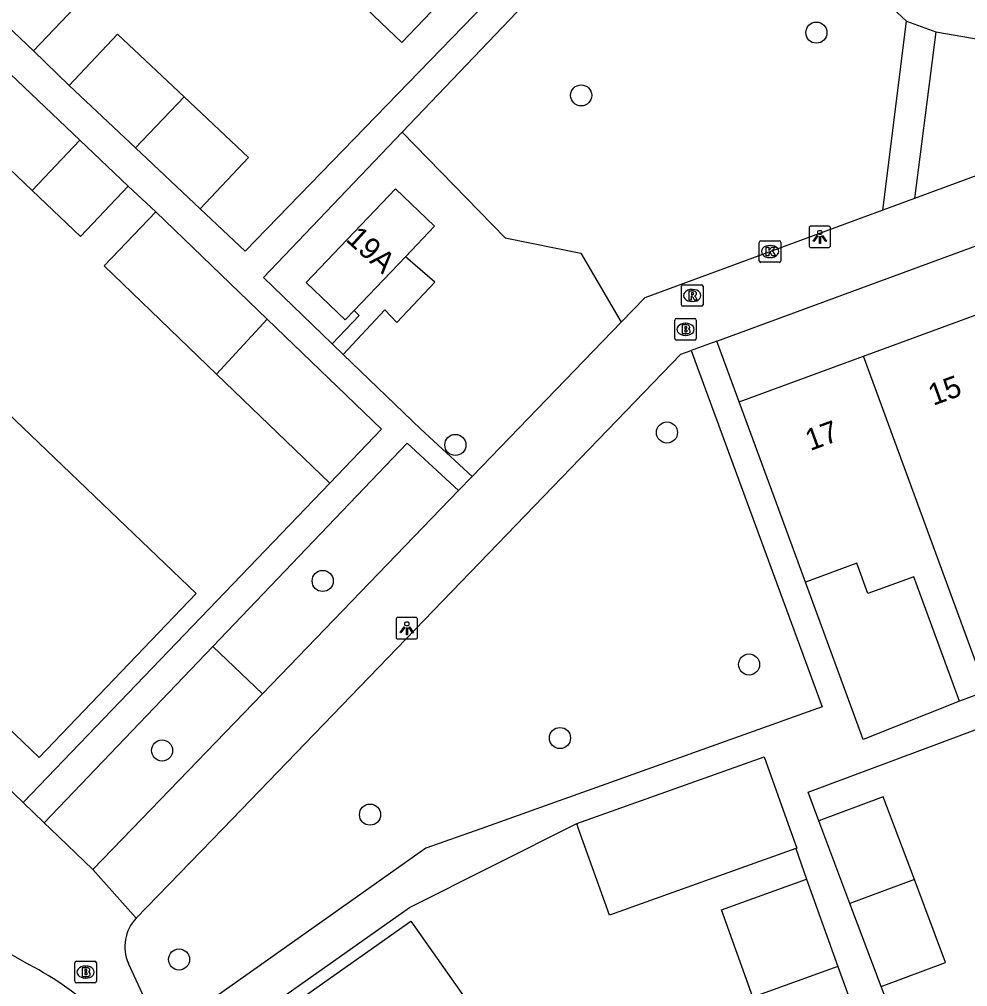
# Model space of a CAD drawing. Extents: x 158474 to 159560, y 388525 to 389605.
# Drawn here: x 159053.73 to 159097.68, y 388742.68 to 388787.5 of the extents above; entities that cross this region are included whole.
import ezdxf

# ---------------------------------------------------------------- set-up
doc = ezdxf.new("R2010")
doc.units = 0
for name, color, linetype in [('IMGEO_Boom', 7, 'Continuous'), ('IMGEO_Brandkraan', 7, 'Continuous'), ('IMGEO_Groenvoorziening', 7, 'Continuous'), ('IMGEO_Kolk', 7, 'Continuous'), ('IMGEO_Lichtpunt', 7, 'Continuous'), ('IMGEO_Pand', 7, 'Continuous'), ('IMGEO_Pand_nummerreeks', 7, 'Continuous'), ('IMGEO_Rijbaan_lokaal_open', 7, 'Continuous'), ('IMGEO_Rioolput', 7, 'Continuous'), ('IMGEO_Voetpad_open', 7, 'Continuous')]:
    doc.layers.add(name, color=color, linetype=linetype)

msp = doc.modelspace()

# ---------------------------------------------------------------- linework, layer by layer
at = {"layer": 'IMGEO_Boom'}
for centre in [(159090.673, 388786.888), (159079.77, 388783.98), (159083.748, 388768.358), (159073.94, 388767.784), (159067.791, 388761.479), (159087.553, 388757.611), (159078.788, 388754.202), (159060.348, 388753.625), (159069.985, 388750.653), (159061.135, 388743.942)]:
    msp.add_circle(centre, 0.489, dxfattribs=at)
at = {"layer": 'IMGEO_Brandkraan'}
for p, q in [((159084.106, 388772.715), (159084.106, 388773.567)), ((159084.181, 388773.641), (159085.033, 388773.641)), ((159084.594, 388773.421), (159084.619, 388773.421)), ((159085.107, 388773.567), (159085.107, 388772.715)), ((159085.033, 388772.641), (159084.181, 388772.641)), ((159084.617, 388772.861), (159084.592, 388772.861)), ((159056.3, 388742.929), (159056.3, 388743.781)), ((159056.375, 388743.855), (159057.227, 388743.855)), ((159057.301, 388743.781), (159057.301, 388742.929)), ((159056.788, 388743.635), (159056.813, 388743.635)), ((159057.227, 388742.855), (159056.375, 388742.855)), ((159056.811, 388743.075), (159056.786, 388743.075))]:
    msp.add_line(p, q, dxfattribs=at)
for points in [[(159084.106, 388772.715), (159084.106, 388773.567)], [(159084.181, 388773.641), (159085.033, 388773.641)], [(159084.454, 388773.341), (159084.454, 388772.941), (159084.667, 388772.941)], [(159084.685, 388773.341), (159084.454, 388773.341)], [(159085.107, 388773.567), (159085.107, 388772.715)], [(159084.633, 388773.26), (159084.579, 388773.26), (159084.579, 388773.184)], [(159084.579, 388773.184), (159084.632, 388773.184)], [(159084.641, 388773.108), (159084.579, 388773.108), (159084.579, 388773.027)], [(159084.579, 388773.027), (159084.641, 388773.027)], [(159085.033, 388772.641), (159084.181, 388772.641)], [(159056.3, 388742.929), (159056.3, 388743.781)], [(159056.375, 388743.855), (159057.227, 388743.855)], [(159057.301, 388743.781), (159057.301, 388742.929)], [(159056.648, 388743.555), (159056.648, 388743.155), (159056.861, 388743.155)], [(159056.879, 388743.555), (159056.648, 388743.555)], [(159056.827, 388743.474), (159056.773, 388743.474), (159056.773, 388743.398)], [(159056.773, 388743.398), (159056.826, 388743.398)], [(159056.835, 388743.322), (159056.773, 388743.322), (159056.773, 388743.241)], [(159057.227, 388742.855), (159056.375, 388742.855)], [(159056.773, 388743.241), (159056.835, 388743.241)]]:
    msp.add_lwpolyline(points, dxfattribs=at)
for centre, radius, start, end in [((159084.183, 388773.565), 0.0765, 91.552, 178.448), ((159084.183, 388773.565), 0.0765, 91.552, 178.448), ((159084.689, 388773.196), 0.145, 59.4692, 91.5367), ((159085.031, 388773.565), 0.0765, 1.552, 88.448), ((159085.031, 388773.565), 0.0765, 1.552, 88.448), ((159084.634, 388773.222), 0.0379, 267.8285, 90.9355), ((159084.642, 388773.067), 0.0404, 269.8759, 90.5077), ((159084.673, 388773.192), 0.251, 268.6676, 293.5347), ((159084.714, 388773.243), 0.0922, 285.5137, 58.1501), ((159084.719, 388773.051), 0.105, 301.3115, 78.989), ((159084.183, 388772.717), 0.0765, 181.552, 268.448), ((159084.183, 388772.717), 0.0765, 181.552, 268.448), ((159085.031, 388772.717), 0.0765, 271.552, 358.448), ((159085.031, 388772.717), 0.0765, 271.552, 358.448), ((159056.377, 388743.779), 0.0765, 91.552, 178.448), ((159056.377, 388743.779), 0.0765, 91.552, 178.448), ((159057.225, 388743.779), 0.0765, 1.552, 88.448), ((159057.225, 388743.779), 0.0765, 1.552, 88.448), ((159056.828, 388743.436), 0.0379, 267.8285, 90.9355), ((159056.836, 388743.281), 0.0404, 269.8759, 90.5077), ((159056.883, 388743.41), 0.145, 59.4692, 91.5367), ((159056.908, 388743.457), 0.0922, 285.5137, 58.1501), ((159056.913, 388743.265), 0.105, 301.3115, 78.989), ((159056.377, 388742.931), 0.0765, 181.552, 268.448), ((159056.377, 388742.931), 0.0765, 181.552, 268.448), ((159056.867, 388743.406), 0.251, 268.6676, 293.5347), ((159057.225, 388742.931), 0.0765, 271.552, 358.448), ((159057.225, 388742.931), 0.0765, 271.552, 358.448)]:
    msp.add_arc(centre, radius, start, end, dxfattribs=at)
for centre, major_axis, ratio, start_param, end_param in [((159084.593, 388773.141), (-0.387, 0.002), 0.722429, 4.712389, 7.853982), ((159084.618, 388773.141), (-0.39, 0.002), 0.717154, 1.570796, 4.712389), ((159056.787, 388743.355), (-0.387, 0.002), 0.722429, 4.712389, 7.853982), ((159056.812, 388743.355), (-0.39, 0.002), 0.717154, 1.570796, 4.712389)]:
    msp.add_ellipse(centre, major_axis=major_axis, ratio=ratio, start_param=start_param, end_param=end_param, dxfattribs=at)
at = {"layer": 'IMGEO_Groenvoorziening'}
for points in [[(159071.478, 388782.279), (159076.25, 388777.378), (159079.757, 388776.67), (159081.63, 388773.473)], [(159068.747, 388771.976), (159070.676, 388774.036), (159071.223, 388773.457), (159072.993, 388775.323), (159071.624, 388776.505)], [(159069.244, 388774.02), (159069.486, 388773.779), (159068.232, 388772.472)], [(159065.003, 388756.256), (159062.693, 388758.438)]]:
    msp.add_lwpolyline(points, dxfattribs=at)
at = {"layer": 'IMGEO_Kolk'}
for p, q in [((159088.027, 388776.319), (159088.027, 388777.171)), ((159088.102, 388777.245), (159088.954, 388777.245)), ((159088.515, 388777.025), (159088.54, 388777.025)), ((159089.028, 388777.171), (159089.028, 388776.319)), ((159088.954, 388776.245), (159088.102, 388776.245)), ((159088.538, 388776.465), (159088.513, 388776.465))]:
    msp.add_line(p, q, dxfattribs=at)
for points in [[(159088.027, 388776.319), (159088.027, 388777.171)], [(159088.102, 388777.245), (159088.954, 388777.245)], [(159088.348, 388776.945), (159088.471, 388776.945), (159088.471, 388776.794), (159088.601, 388776.945), (159088.765, 388776.945), (159088.619, 388776.794), (159088.772, 388776.545), (159088.62, 388776.545), (159088.535, 388776.709), (159088.471, 388776.642), (159088.471, 388776.545), (159088.348, 388776.545), (159088.348, 388776.945)], [(159089.028, 388777.171), (159089.028, 388776.319)], [(159088.954, 388776.245), (159088.102, 388776.245)]]:
    msp.add_lwpolyline(points, dxfattribs=at)
for centre, start, end in [((159088.104, 388777.169), 91.552, 178.448), ((159088.104, 388777.169), 91.552, 178.448), ((159088.952, 388777.169), 1.552, 88.448), ((159088.952, 388777.169), 1.552, 88.448), ((159088.104, 388776.321), 181.552, 268.448), ((159088.104, 388776.321), 181.552, 268.448), ((159088.952, 388776.321), 271.552, 358.448), ((159088.952, 388776.321), 271.552, 358.448)]:
    msp.add_arc(centre, 0.0765, start, end, dxfattribs=at)
for centre, major_axis, ratio, start_param, end_param in [((159088.514, 388776.745), (-0.387, 0.002), 0.722429, 4.712389, 7.853982), ((159088.539, 388776.745), (-0.39, 0.002), 0.717154, 1.570796, 4.712389)]:
    msp.add_ellipse(centre, major_axis=major_axis, ratio=ratio, start_param=start_param, end_param=end_param, dxfattribs=at)
at = {"layer": 'IMGEO_Lichtpunt'}
for p, q in [((159090.333, 388777.83), (159090.333, 388777.023)), ((159090.333, 388777.83), (159090.333, 388777.023)), ((159091.235, 388777.925), (159090.427, 388777.925)), ((159091.235, 388777.925), (159090.427, 388777.925)), ((159091.329, 388777.023), (159091.329, 388777.83)), ((159091.329, 388777.023), (159091.329, 388777.83)), ((159090.427, 388776.929), (159091.235, 388776.929)), ((159090.427, 388776.929), (159091.235, 388776.929)), ((159071.192, 388759.695), (159071.192, 388758.888)), ((159071.192, 388759.695), (159071.192, 388758.888)), ((159072.094, 388759.79), (159071.286, 388759.79)), ((159072.094, 388759.79), (159071.286, 388759.79)), ((159072.188, 388758.888), (159072.188, 388759.695)), ((159072.188, 388758.888), (159072.188, 388759.695)), ((159071.286, 388758.794), (159072.094, 388758.794)), ((159071.286, 388758.794), (159072.094, 388758.794))]:
    msp.add_line(p, q, dxfattribs=at)
for points in [[(159090.707, 388777.494), (159090.746, 388777.466), (159090.558, 388777.204), (159090.52, 388777.231), (159090.707, 388777.494)], [(159090.809, 388777.446), (159090.856, 388777.446), (159090.856, 388777.124), (159090.809, 388777.124), (159090.809, 388777.446)], [(159090.919, 388777.466), (159090.957, 388777.493), (159091.144, 388777.231), (159091.105, 388777.203), (159090.919, 388777.466)], [(159071.566, 388759.359), (159071.605, 388759.331), (159071.417, 388759.069), (159071.379, 388759.096), (159071.566, 388759.359)], [(159071.668, 388759.311), (159071.715, 388759.311), (159071.715, 388758.989), (159071.668, 388758.989), (159071.668, 388759.311)], [(159071.778, 388759.331), (159071.816, 388759.358), (159072.003, 388759.096), (159071.964, 388759.068), (159071.778, 388759.331)]]:
    msp.add_lwpolyline(points, dxfattribs=at)
for centre in [(159090.832, 388777.628), (159071.691, 388759.493)]:
    msp.add_circle(centre, 0.0994, dxfattribs=at)
for centre, start, end in [((159090.427, 388777.83), 90, 180), ((159090.427, 388777.83), 90, 180), ((159091.235, 388777.83), 0, 90), ((159091.235, 388777.83), 0, 90), ((159090.427, 388777.023), 180, 270), ((159090.427, 388777.023), 180, 270), ((159091.235, 388777.023), 270, 0), ((159091.235, 388777.023), 270, 360), ((159071.286, 388759.695), 90, 180), ((159071.286, 388759.695), 90, 180), ((159072.094, 388759.695), 0, 90), ((159072.094, 388759.695), 0, 90), ((159071.286, 388758.888), 180, 270), ((159071.286, 388758.888), 180, 270), ((159072.094, 388758.888), 270, 0), ((159072.094, 388758.888), 270, 360)]:
    msp.add_arc(centre, 0.0946, start, end, dxfattribs=at)
at = {"layer": 'IMGEO_Pand'}
for points in [[(159073.568, 388796.694), (159077.589, 388792.855), (159071.457, 388786.433), (159067.841, 388789.886), (159067.438, 388790.271)], [(159053.448, 388791.402), (159056.611, 388788.385), (159054.381, 388786.047)], [(159054.381, 388786.047), (159051.267, 388789.016)], [(159056.044, 388784.437), (159058.281, 388786.816), (159061.369, 388783.912)], [(159054.321, 388779.578), (159050.767, 388782.962), (159052.985, 388785.29)], [(159052.985, 388785.29), (159056.535, 388781.909)], [(159059.115, 388781.55), (159056.044, 388784.437)], [(159059.115, 388781.55), (159061.369, 388783.912)], [(159061.369, 388783.912), (159064.352, 388781.108), (159062.115, 388778.729)], [(159054.321, 388779.578), (159056.535, 388781.909)], [(159056.535, 388781.909), (159058.777, 388779.775)], [(159062.115, 388778.729), (159059.115, 388781.55)], [(159058.777, 388779.775), (159056.56, 388777.446), (159054.321, 388779.578)], [(159069.244, 388774.02), (159068.828, 388773.586), (159067.024, 388775.313), (159071.171, 388779.643), (159072.975, 388777.916), (159071.624, 388776.505)], [(159062.874, 388771.067), (159057.656, 388776.089), (159060.056, 388778.583)], [(159060.056, 388778.583), (159065.221, 388773.611)], [(159071.624, 388776.505), (159069.244, 388774.02)], [(159092.853, 388771.897), (159098.497, 388773.971)], [(159065.221, 388773.611), (159062.874, 388771.067)], [(159065.221, 388773.611), (159070.519, 388768.511), (159068.119, 388766.018)], [(159087.094, 388769.781), (159092.853, 388771.897)], [(159098.558, 388756.37), (159092.853, 388771.897)], [(159068.119, 388766.018), (159062.874, 388771.067)], [(159090.165, 388761.424), (159088.819, 388765.088), (159087.094, 388769.781)], [(159053.162, 388769.292), (159058.316, 388764.362), (159061.929, 388760.905), (159054.647, 388753.293), (159050.851, 388756.925), (159050.425, 388756.479), (159050.121, 388756.77), (159050.227, 388756.881), (159049.529, 388757.549), (159049.414, 388757.429), (159049.179, 388757.653), (159049.602, 388758.095), (159045.868, 388761.667)], [(159097.3, 388755.907), (159095.181, 388761.673), (159093.063, 388760.895), (159092.547, 388762.299), (159090.165, 388761.424)], [(159098.558, 388756.37), (159097.3, 388755.907)], [(159079.563, 388750.238), (159088.256, 388753.337), (159089.446, 388750), (159089.769, 388749.092), (159089.723, 388749.076)], [(159095.214, 388747.642), (159093.773, 388751.485), (159090.79, 388750.366)], [(159089.723, 388749.076), (159081.076, 388745.993), (159079.648, 388750), (159079.563, 388750.238)], [(159092.226, 388746.537), (159090.79, 388750.366)], [(159087.73, 388742.198), (159086.276, 388746.237), (159090.218, 388747.656)], [(159090.218, 388747.656), (159091.672, 388743.617)], [(159095.214, 388747.642), (159092.226, 388746.537)], [(159093.671, 388742.682), (159096.654, 388743.8), (159095.214, 388747.642)], [(159093.671, 388742.682), (159092.226, 388746.537)], [(159070.291, 388729.767), (159067.317, 388733.979), (159066.812, 388733.622), (159066.642, 388733.864), (159066.783, 388733.963), (159066.116, 388734.907), (159065.971, 388734.804), (159065.828, 388735.007), (159066.316, 388735.351), (159063.281, 388739.65), (159067.366, 388742.534), (159071.87, 388745.714), (159078.86, 388735.814)], [(159091.672, 388743.617), (159087.73, 388742.198)], [(159091.672, 388743.617), (159093.126, 388739.578)]]:
    msp.add_lwpolyline(points, dxfattribs=at)
at = {"layer": 'IMGEO_Rijbaan_lokaal_open'}
msp.add_lwpolyline([(159052.273, 388744.789), (159054.175, 388743.707)], dxfattribs=at)
msp.add_arc((159047.054, 388730.091), 15.365, 31.6467, 62.3923, dxfattribs=at)
at = {"layer": 'IMGEO_Rioolput'}
for p, q in [((159084.419, 388774.282), (159084.419, 388775.134)), ((159084.494, 388775.208), (159085.346, 388775.208)), ((159085.42, 388775.134), (159085.42, 388774.282)), ((159084.907, 388774.988), (159084.932, 388774.988)), ((159084.93, 388774.428), (159084.905, 388774.428)), ((159085.346, 388774.208), (159084.494, 388774.208))]:
    msp.add_line(p, q, dxfattribs=at)
for points in [[(159084.419, 388774.282), (159084.419, 388775.134)], [(159084.494, 388775.208), (159085.346, 388775.208)], [(159085.42, 388775.134), (159085.42, 388774.282)], [(159085.008, 388774.906), (159084.756, 388774.908), (159084.756, 388774.508)], [(159084.934, 388774.827), (159084.88, 388774.827), (159084.88, 388774.746)], [(159084.88, 388774.746), (159084.932, 388774.746)], [(159084.756, 388774.508), (159084.88, 388774.508), (159084.88, 388774.67), (159084.891, 388774.67)], [(159084.938, 388774.641), (159085.009, 388774.508), (159085.149, 388774.508), (159085.084, 388774.634)], [(159085.346, 388774.208), (159084.494, 388774.208)]]:
    msp.add_lwpolyline(points, dxfattribs=at)
for centre, radius, start, end in [((159084.496, 388775.132), 0.0765, 91.552, 178.448), ((159084.496, 388775.132), 0.0765, 91.552, 178.448), ((159085.344, 388775.132), 0.0765, 1.552, 88.448), ((159085.344, 388775.132), 0.0765, 1.552, 88.448), ((159084.916, 388774.935), 0.19, 274.7715, 282.9687), ((159084.94, 388774.731), 0.0964, 77.0061, 93.1865), ((159084.954, 388774.788), 0.0378, 276.6634, 79.6772), ((159085.007, 388774.796), 0.109, 350.3612, 89.416), ((159085.005, 388774.796), 0.112, 277.5842, 350.9817), ((159084.989, 388774.581), 0.108, 29.5134, 73.7905), ((159084.496, 388774.284), 0.0765, 181.552, 268.448), ((159084.496, 388774.284), 0.0765, 181.552, 268.448), ((159084.89, 388774.617), 0.0533, 26.0293, 88.6989), ((159085.344, 388774.284), 0.0765, 271.552, 358.448), ((159085.344, 388774.284), 0.0765, 271.552, 358.448)]:
    msp.add_arc(centre, radius, start, end, dxfattribs=at)
for centre, major_axis, ratio, start_param, end_param in [((159084.906, 388774.708), (-0.387, 0.002), 0.722429, 4.712389, 7.853982), ((159084.931, 388774.708), (-0.39, 0.002), 0.717154, 1.570796, 4.712389)]:
    msp.add_ellipse(centre, major_axis=major_axis, ratio=ratio, start_param=start_param, end_param=end_param, dxfattribs=at)
at = {"layer": 'IMGEO_Voetpad_open'}
for points in [[(159062.115, 388778.729), (159064.202, 388776.767), (159082.869, 388796.024)], [(159071.478, 388782.279), (159083.769, 388795.152)], [(159086.755, 388794.96), (159094.845, 388787.419)], [(159093.758, 388778.669), (159094.845, 388787.419)], [(159094.845, 388787.419), (159096.21, 388786.919)], [(159096.21, 388786.919), (159095.212, 388779.205)], [(159096.21, 388786.919), (159102.998, 388785.749)], [(159053.902, 388751.219), (159017.507, 388786.184)], [(159054.381, 388786.047), (159056.044, 388784.437)], [(159068.232, 388772.472), (159065.044, 388775.541), (159071.478, 388782.279)], [(159103.294, 388782.181), (159095.212, 388779.205)], [(159086.058, 388772.598), (159110.164, 388781.46)], [(159058.777, 388779.775), (159060.056, 388778.583)], [(159095.212, 388779.205), (159093.758, 388778.669)], [(159093.758, 388778.669), (159082.724, 388774.606), (159081.63, 388773.473)], [(159081.63, 388773.473), (159074.723, 388766.321)], [(159068.747, 388771.976), (159068.232, 388772.472)], [(159086.058, 388772.598), (159084.874, 388772.163)], [(159087.094, 388769.781), (159086.058, 388772.598)], [(159059.15, 388745.851), (159063.157, 388750), (159084.387, 388771.984), (159084.874, 388772.163)], [(159084.874, 388772.163), (159090.946, 388755.641), (159075.118, 388750), (159072.573, 388749.093), (159060.319, 388740.439)], [(159074.723, 388766.321), (159072.337, 388768.52), (159068.747, 388771.976)], [(159062.693, 388758.438), (159071.712, 388767.867), (159074.091, 388765.667)], [(159074.723, 388766.321), (159074.091, 388765.667)], [(159068.119, 388766.018), (159053.902, 388751.219)], [(159074.091, 388765.667), (159065.003, 388756.256)], [(159097.3, 388755.907), (159092.845, 388754.127), (159090.165, 388761.424)], [(159054.885, 388750.275), (159062.693, 388758.438)], [(159090.79, 388750.366), (159090.292, 388751.695), (159105.942, 388757.525)], [(159065.003, 388756.256), (159058.962, 388750), (159057.136, 388748.11)], [(159054.885, 388750.275), (159053.902, 388751.219)], [(159057.136, 388748.11), (159055.171, 388750), (159054.885, 388750.275)], [(159061.361, 388738.963), (159071.813, 388746.344), (159079.563, 388750.238)], [(159089.723, 388749.076), (159090.218, 388747.656)], [(159057.136, 388748.11), (159059.15, 388745.851)], [(159060.319, 388740.439), (159058.788, 388743.758)], [(159094.565, 388740.327), (159093.671, 388742.682)]]:
    msp.add_lwpolyline(points, dxfattribs=at)
msp.add_arc((159060.509, 388744.538), 1.889, 135.9851, 204.3896, dxfattribs=at)

# ---------------------------------------------------------------- texts
at = {"layer": 'IMGEO_Pand_nummerreeks'}
for s, rotation, p in [('19A', 317.7451, (159068.821, 388777.265)), ('15', 20.1765, (159096.087, 388769.591)), ('17', 20.1765, (159090.386, 388767.496))]:
    msp.add_text(s, height=1, rotation=rotation, dxfattribs=at).set_placement(p)

doc.saveas('drawing.dxf')
